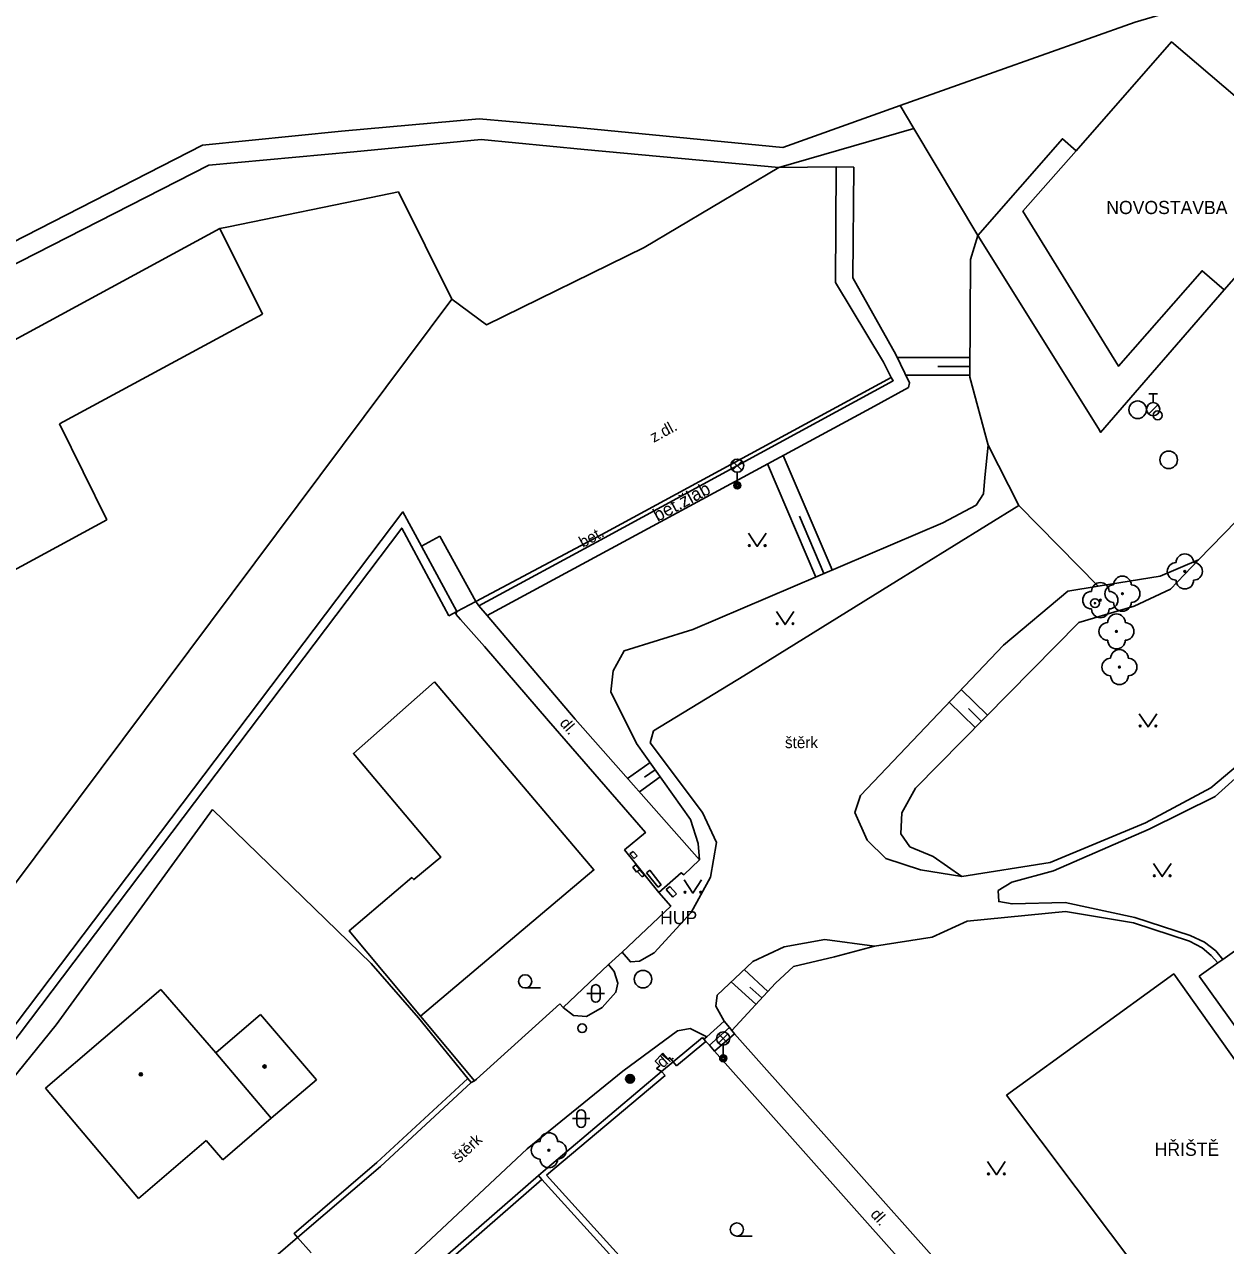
# Model space of a CAD drawing. Extents: x -598233 to -596890, y -1157848 to -1156431.
# Drawn here: x -598181.8 to -598113.3, y -1156914.3 to -1156844.7 of the extents above; entities that cross this region are included whole.
import ezdxf

# ---------------------------------------------------------------- set-up
doc = ezdxf.new("R2010")
doc.units = 0
for name, color, linetype in [('Level 10', 7, 'Continuous'), ('Level 11', 7, 'Continuous'), ('Level 14', 7, 'Continuous'), ('Level 15', 7, 'Continuous'), ('Level 22', 7, 'Continuous'), ('Level 24', 7, 'Continuous'), ('Level 25', 7, 'Continuous'), ('Level 27', 7, 'Continuous'), ('Level 28', 7, 'Continuous'), ('Level 33', 7, 'Continuous'), ('Level 36', 7, 'Continuous'), ('Level 39', 7, 'Continuous'), ('Level 40', 7, 'Continuous'), ('Level 41', 7, 'Continuous'), ('Level 42', 7, 'Continuous'), ('Level 5', 7, 'Continuous'), ('Level 7', 7, 'Continuous'), ('Level 8', 7, 'Continuous')]:
    doc.layers.add(name, color=color, linetype=linetype)

msp = doc.modelspace()

# ---------------------------------------------------------------- linework, layer by layer
at = {"layer": 'Level 10'}
for points in [[(-598138.76, -1156852.86), (-598146.44, -1156857.42), (-598155.43, -1156861.83), (-598157.4, -1156860.37)], [(-598138.76, -1156852.86), (-598135.49, -1156852.83)], [(-598135.49, -1156852.83), (-598135.54, -1156859.4099)], [(-598135.54, -1156859.4099), (-598132.8, -1156863.96)], [(-598159.13, -1156874.44), (-598160.18, -1156872.49), (-598191.64, -1156914.08)], [(-598159.13, -1156874.44), (-598158.09, -1156873.88)], [(-598156.02, -1156877.59), (-598158.09, -1156873.88)]]:
    msp.add_lwpolyline(points, dxfattribs=at)
at = {"layer": 'Level 11'}
for points in [[(-598092.4, -1156836.89), (-598098.58, -1156838.72), (-598118.45, -1156844.59), (-598131.84, -1156849.33)], [(-598131.84, -1156849.33), (-598138.53, -1156851.73)], [(-598127.42, -1156856.75), (-598131.06, -1156850.64), (-598131.84, -1156849.33)], [(-598138.53, -1156851.73), (-598150.65, -1156850.55), (-598155.84, -1156850.09), (-598163.69, -1156850.8), (-598171.6, -1156851.6), (-598186.35, -1156859.13)], [(-598131.06, -1156850.64), (-598138.76, -1156852.86)], [(-598185.58, -1156860.05), (-598171.24, -1156852.74), (-598162.98, -1156851.9699), (-598155.73, -1156851.28), (-598149.85, -1156851.85), (-598138.76, -1156852.86)], [(-598134.49, -1156852.84), (-598135.49, -1156852.83)], [(-598134.54, -1156859.1599), (-598134.49, -1156852.84)], [(-598132.1, -1156863.53), (-598134.54, -1156859.1599)], [(-598132.1, -1156863.53), (-598131.31, -1156865.14), (-598131.37, -1156865.4), (-598133.51, -1156866.57)], [(-598132.36, -1156864.83), (-598132.24, -1156865.02), (-598148.7, -1156873.96), (-598155.85, -1156877.84)], [(-598155.39, -1156878.4), (-598148.32, -1156874.57), (-598133.51, -1156866.57)], [(-598125.08, -1156872.13), (-598132.45, -1156876.68), (-598140.76, -1156881.83), (-598145.9, -1156884.97), (-598146.09, -1156885.65), (-598143.11, -1156889.62), (-598142.31, -1156891.33), (-598142.65, -1156893.31), (-598143.76, -1156895.32), (-598145.86, -1156897.62)], [(-598157.56, -1156878.4099), (-598159.57, -1156874.68), (-598160.25, -1156873.4099), (-598191.43, -1156914.63)], [(-598157.12, -1156878.17), (-598159.13, -1156874.44)], [(-598105.33, -1156880.37), (-598110.41, -1156885.07), (-598114.14, -1156888.21), (-598117.87, -1156890.21), (-598123.3, -1156892.47), (-598128.34, -1156893.27), (-598130.69, -1156892.89), (-598132.66, -1156892.23), (-598133.72, -1156891.19), (-598134.42, -1156889.62), (-598134.11, -1156888.65), (-598125.95, -1156880.08), (-598122.29, -1156877), (-598120.56, -1156876.73)], [(-598155.39, -1156878.4), (-598155.85, -1156877.84), (-598156.02, -1156877.59)], [(-598157.12, -1156878.17), (-598157.56, -1156878.4099)], [(-598155.39, -1156878.4), (-598150.36, -1156884.3), (-598143.29, -1156892.32), (-598144.18, -1156893.16), (-598144.33, -1156893.05), (-598145.6, -1156894.17)], [(-598115.31, -1156896.62), (-598118.48, -1156895.6), (-598122.44, -1156894.75), (-598125.47, -1156894.83), (-598126.23, -1156894.69), (-598126.26, -1156894.07), (-598125.49, -1156893.59), (-598123.1, -1156892.94), (-598117.65, -1156890.56), (-598113.9, -1156888.71), (-598110.12, -1156885.3), (-598105, -1156880.63)], [(-598162, -1156898.23), (-598171.04, -1156889.45)], [(-598107.05, -1156893.43), (-598113.46, -1156897.99), (-598113.75, -1156898.19), (-598114.8, -1156898.94)], [(-598115.36, -1156896.95), (-598118.54, -1156895.91), (-598122.43, -1156895.26), (-598128.03, -1156895.8), (-598130.02, -1156896.72), (-598133.31, -1156897.23)], [(-598141.87, -1156901.51), (-598142.35, -1156900.65), (-598142.28, -1156900.03), (-598140.25, -1156898.1), (-598138.46, -1156897.27), (-598136.14, -1156896.86), (-598133.31, -1156897.23)], [(-598115.36, -1156896.95), (-598114.64, -1156897.32), (-598114.12, -1156897.76), (-598113.75, -1156898.19)], [(-598115.31, -1156896.62), (-598114.51, -1156897), (-598113.86, -1156897.49), (-598113.46, -1156897.99)], [(-598146.71, -1156898.09), (-598147.22, -1156898.13), (-598147.69, -1156897.57)], [(-598146.71, -1156898.09), (-598145.86, -1156897.62)], [(-598159.3, -1156901.32), (-598162, -1156898.23)], [(-598148.46, -1156898.27), (-598148.14, -1156898.67), (-598147.94, -1156899.35), (-598148.05, -1156899.86), (-598148.82, -1156900.72), (-598149.72, -1156901.24), (-598150.46, -1156901.18), (-598151.05, -1156900.73)], [(-598125.78, -1156905.73), (-598116.25, -1156898.81), (-598106.79, -1156912.15), (-598115.89, -1156918.89), (-598125.78, -1156905.73)], [(-598114.8, -1156898.94), (-598106.1599, -1156910.98)], [(-598156.49, -1156904.78), (-598159.3, -1156901.32)], [(-598153.11, -1156908.78), (-598147.65, -1156904.35), (-598144.53, -1156902.05), (-598143.81, -1156901.92), (-598142.87, -1156902.4)], [(-598141.87, -1156901.51), (-598142.87, -1156902.4), (-598143.03, -1156902.54)], [(-598141.57, -1156901.87), (-598142.7199, -1156902.88)], [(-598141.28, -1156902.2199), (-598141.44, -1156902.03), (-598141.57, -1156901.87), (-598141.87, -1156901.51)], [(-598141.28, -1156902.2199), (-598142.42, -1156903.2199)], [(-598121.89, -1156922.69), (-598122.95, -1156922.82), (-598141.28, -1156902.2199)], [(-598145.44, -1156904.38), (-598145.73, -1156904.21), (-598145.54, -1156904.05), (-598145.8, -1156903.79), (-598145.43, -1156903.38), (-598145.09, -1156903.68), (-598144.98, -1156903.59), (-598144.78, -1156903.83)], [(-598156.3, -1156905.01), (-598156.49, -1156904.78)], [(-598156.3, -1156905.01), (-598156.1, -1156904.91)], [(-598163.74, -1156918.75), (-598153.11, -1156908.78)], [(-598166.19, -1156913.84), (-598165.42, -1156914.71)]]:
    msp.add_lwpolyline(points, dxfattribs=at)
at = {"layer": 'Level 14'}
for points in [[(-598143.29, -1156892.32), (-598143.36, -1156891.39), (-598143.8, -1156890.01), (-598146.87, -1156885.69), (-598148.33, -1156882.75), (-598148.2, -1156881.55), (-598147.58, -1156880.4), (-598143.66, -1156879.19), (-598129.42, -1156873.11), (-598127.52, -1156872.1), (-598127.09, -1156871.46), (-598127.02, -1156870.53), (-598126.84, -1156868.69)], [(-598128.34, -1156893.27), (-598129.97, -1156892.12), (-598131.29, -1156891.58), (-598131.81, -1156890.83), (-598131.76, -1156889.63), (-598130.97, -1156888.23), (-598121.66, -1156878.79), (-598118.51, -1156877.87), (-598116.43, -1156876.89), (-598114.85, -1156875.22)], [(-598133.31, -1156897.23), (-598135.58, -1156897.84), (-598137.93, -1156898.4), (-598138.96, -1156899.34), (-598141.44, -1156902.03)]]:
    msp.add_lwpolyline(points, dxfattribs=at)
at = {"layer": 'Level 15'}
for points in [[(-598132.02, -1156863.69), (-598127.87, -1156863.7)], [(-598129.7, -1156864.2), (-598127.87, -1156864.2)], [(-598131.53, -1156864.69), (-598127.87, -1156864.7)], [(-598139.4, -1156869.75), (-598136.65, -1156876.2)], [(-598138.51, -1156869.27), (-598135.73, -1156875.8)], [(-598137.58, -1156872.73), (-598136.19, -1156876)], [(-598128.36, -1156882.61), (-598126.87, -1156884.07)], [(-598129.05, -1156883.33), (-598127.57, -1156884.78)], [(-598127.96, -1156883.7), (-598127.22, -1156884.43)], [(-598147.38, -1156887.68), (-598146.1, -1156886.77)], [(-598146.41, -1156887.6), (-598145.81, -1156887.18)], [(-598146.71, -1156888.44), (-598145.52, -1156887.59)], [(-598140.74, -1156898.57), (-598139.39, -1156899.81)], [(-598141.47, -1156899.26), (-598140.07, -1156900.54)], [(-598140.41, -1156899.56), (-598139.73, -1156900.18)]]:
    msp.add_lwpolyline(points, dxfattribs=at)
at = {"layer": 'Level 22'}
for centre in [(-598115.62, -1156875.88), (-598120.44, -1156877.52), (-598119.18, -1156877.15), (-598119.52, -1156879.3), (-598119.35, -1156881.33), (-598151.87, -1156908.86)]:
    msp.add_circle(centre, 0.05, dxfattribs=at)
for centre, start, end in [((-598116.12, -1156875.88), 90, 270), ((-598115.62, -1156875.38), 0, 180), ((-598115.12, -1156875.88), 270, 90), ((-598119.18, -1156876.65), 0, 180), ((-598120.44, -1156877.02), 0, 180), ((-598119.68, -1156877.15), 90, 270), ((-598118.68, -1156877.15), 270, 90), ((-598115.62, -1156876.38), 180, 0), ((-598120.94, -1156877.52), 90, 270), ((-598119.94, -1156877.52), 270, 90), ((-598120.44, -1156878.02), 180, 0), ((-598119.52, -1156878.8), 0, 180), ((-598119.18, -1156877.65), 180, 0), ((-598120.02, -1156879.3), 90, 270), ((-598119.02, -1156879.3), 270, 90), ((-598119.52, -1156879.8), 180, 0), ((-598119.35, -1156880.83), 0, 180), ((-598119.85, -1156881.33), 90, 270), ((-598118.85, -1156881.33), 270, 90), ((-598119.35, -1156881.83), 180, 0), ((-598151.87, -1156908.36), 0, 180), ((-598152.37, -1156908.86), 90, 270), ((-598151.37, -1156908.86), 270, 90), ((-598151.87, -1156909.36), 180, 0)]:
    msp.add_arc(centre, 0.5, start, end, dxfattribs=at)
at = {"layer": 'Level 24'}
for points in [[(-598147.06, -1156891.83), (-598147.25, -1156891.97)], [(-598147.25, -1156891.97), (-598147, -1156892.23)], [(-598146.84, -1156892.09), (-598147.06, -1156891.83)], [(-598147, -1156892.23), (-598146.84, -1156892.09)], [(-598146.92, -1156892.59), (-598147.09, -1156892.73)], [(-598147.09, -1156892.73), (-598146.88, -1156893.01)], [(-598146.8, -1156892.74), (-598146.92, -1156892.59)], [(-598146.83, -1156892.97), (-598146.68, -1156892.88)], [(-598146.68, -1156892.88), (-598146.83, -1156892.97)], [(-598146.68, -1156892.88), (-598146.8, -1156892.74)], [(-598146.42, -1156893.19), (-598146.68, -1156892.88)], [(-598146.31, -1156893.06), (-598146.12, -1156892.91)], [(-598146.12, -1156892.91), (-598145.46, -1156893.74)], [(-598146.88, -1156893.01), (-598146.83, -1156892.97)], [(-598146.83, -1156892.97), (-598146.55, -1156893.29)], [(-598146.55, -1156893.29), (-598146.42, -1156893.19)], [(-598145.63, -1156893.88), (-598146.31, -1156893.06)], [(-598145.46, -1156893.74), (-598145.63, -1156893.88)], [(-598144.98, -1156893.83), (-598145.19, -1156894.01)], [(-598145.19, -1156894.01), (-598144.8, -1156894.44)], [(-598144.59, -1156894.26), (-598144.98, -1156893.83)], [(-598144.8, -1156894.44), (-598144.59, -1156894.26)]]:
    msp.add_lwpolyline(points, dxfattribs=at)
at = {"layer": 'Level 25'}
for centre, radius in [((-598120.74, -1156877.69), 0.25), ((-598120.74, -1156877.69), 0.0303), ((-598147.24, -1156904.79), 0.25), ((-598147.24, -1156904.79), 0.2), ((-598147.24, -1156904.79), 0.15), ((-598147.24, -1156904.79), 0.1), ((-598147.24, -1156904.79), 0.05)]:
    msp.add_circle(centre, radius, dxfattribs=at)
at = {"layer": 'Level 27'}
for centre in [(-598118.31, -1156866.67), (-598116.54, -1156869.52), (-598146.5, -1156899.11)]:
    msp.add_circle(centre, 0.5, dxfattribs=at)
at = {"layer": 'Level 28'}
for p, q in [((-598117.68, -1156865.765), (-598117.18, -1156865.765)), ((-598117.43, -1156866.265), (-598117.43, -1156865.765)), ((-598117.688, -1156866.912), (-598117.158, -1156866.382))]:
    msp.add_line(p, q, dxfattribs=at)
for centre, radius in [((-598117.43, -1156866.64), 0.375), ((-598117.17, -1156866.99), 0.25), ((-598149.97, -1156901.91), 0.25)]:
    msp.add_circle(centre, radius, dxfattribs=at)
at = {"layer": 'Level 33'}
for p, q in [((-598141.395, -1156870.12), (-598140.865, -1156869.59)), ((-598141.395, -1156869.59), (-598140.865, -1156870.12)), ((-598141.13, -1156870.23), (-598141.13, -1156870.98)), ((-598142.195, -1156902.76), (-598141.665, -1156902.23)), ((-598142.195, -1156902.23), (-598141.665, -1156902.76)), ((-598141.93, -1156902.87), (-598141.93, -1156903.62))]:
    msp.add_line(p, q, dxfattribs=at)
for centre, radius in [((-598141.13, -1156869.855), 0.375), ((-598141.13, -1156870.98), 0.2), ((-598141.13, -1156870.98), 0.1445), ((-598141.13, -1156870.98), 0.0876), ((-598141.93, -1156902.495), 0.375), ((-598141.93, -1156903.62), 0.2), ((-598141.93, -1156903.62), 0.1445), ((-598141.93, -1156903.62), 0.0876)]:
    msp.add_circle(centre, radius, dxfattribs=at)
at = {"layer": 'Level 36'}
for p, q in [((-598153.22, -1156899.615), (-598152.345, -1156899.615)), ((-598149.446, -1156899.676), (-598149.446, -1156900.176)), ((-598148.946, -1156899.676), (-598148.946, -1156900.176)), ((-598149.696, -1156899.926), (-598148.696, -1156899.926)), ((-598150.276, -1156906.806), (-598150.276, -1156907.306)), ((-598149.776, -1156906.806), (-598149.776, -1156907.306)), ((-598150.526, -1156907.056), (-598149.526, -1156907.056)), ((-598141.15, -1156913.755), (-598140.275, -1156913.755))]:
    msp.add_line(p, q, dxfattribs=at)
for points in [[(-598140.49, -1156873.71), (-598139.99, -1156874.46), (-598139.49, -1156873.71)], [(-598138.9, -1156878.16), (-598138.4, -1156878.91), (-598137.9, -1156878.16)], [(-598118.22, -1156883.99), (-598117.72, -1156884.74), (-598117.22, -1156883.99)], [(-598117.41, -1156892.52), (-598116.91, -1156893.27), (-598116.41, -1156892.52)], [(-598144.16, -1156893.46), (-598143.66, -1156894.21), (-598143.16, -1156893.46)], [(-598126.86, -1156909.51), (-598126.36, -1156910.26), (-598125.86, -1156909.51)]]:
    msp.add_lwpolyline(points, dxfattribs=at)
for centre, radius in [((-598140.4402, -1156874.4098), 0.05), ((-598139.5408, -1156874.4098), 0.05), ((-598138.8502, -1156878.8598), 0.05), ((-598137.9508, -1156878.8598), 0.05), ((-598118.1702, -1156884.6898), 0.05), ((-598117.2708, -1156884.6898), 0.05), ((-598117.3602, -1156893.2198), 0.05), ((-598116.4608, -1156893.2198), 0.05), ((-598144.1102, -1156894.1598), 0.05), ((-598143.2108, -1156894.1598), 0.05), ((-598153.2201, -1156899.2399), 0.375), ((-598126.8102, -1156910.2098), 0.05), ((-598125.9108, -1156910.2098), 0.05), ((-598141.1501, -1156913.3799), 0.375)]:
    msp.add_circle(centre, radius, dxfattribs=at)
for centre, start, end in [((-598149.1957, -1156899.6763), 0, 180), ((-598149.1957, -1156900.1763), 180, 0), ((-598150.0257, -1156906.8063), 0, 180), ((-598150.0257, -1156907.3063), 180, 0)]:
    msp.add_arc(centre, 0.25, start, end, dxfattribs=at)
at = {"layer": 'Level 39'}
for centre, radius in [((-598168.07, -1156904.09), 0.09), ((-598168.07, -1156904.09), 0.0398), ((-598175.12, -1156904.54), 0.09), ((-598175.12, -1156904.54), 0.0398)]:
    msp.add_circle(centre, radius, dxfattribs=at)
at = {"layer": 'Level 5'}
for points in [[(-598121.81, -1156851.91), (-598116.39, -1156845.71), (-598107.57, -1156853.22), (-598113.38, -1156859.83), (-598114.64, -1156858.75), (-598119.41, -1156864.19), (-598124.85, -1156855.36), (-598121.81, -1156851.91)], [(-598120.55, -1156867.74), (-598127.42, -1156856.75), (-598122.6, -1156851.23), (-598121.81, -1156851.91)], [(-598170.13, -1156856.25), (-598161.45, -1156854.46)], [(-598161.45, -1156854.46), (-598160.44, -1156854.25)], [(-598160.44, -1156854.25), (-598157.4, -1156860.37)], [(-598187.89, -1156865.71), (-598170.61, -1156856.35)], [(-598170.61, -1156856.35), (-598170.13, -1156856.25)], [(-598168.19, -1156861.2199), (-598170.61, -1156856.35)], [(-598113.38, -1156859.83), (-598120.42, -1156867.96), (-598120.43, -1156867.94)], [(-598157.4, -1156860.37), (-598189.92, -1156903.86)], [(-598179.76, -1156867.48), (-598168.19, -1156861.2199)], [(-598177.05, -1156872.94), (-598179.76, -1156867.48)], [(-598120.43, -1156867.94), (-598120.55, -1156867.74)], [(-598194.75, -1156882.53), (-598177.05, -1156872.94)], [(-598158.38, -1156882.18), (-598163.01, -1156886.26), (-598158.03, -1156892.17), (-598159.57, -1156893.44), (-598159.67, -1156893.33), (-598163.24, -1156896.35), (-598159.19, -1156901.23)], [(-598158.38, -1156882.18), (-598149.3, -1156892.89), (-598159.19, -1156901.23)], [(-598180.56, -1156905.32), (-598173.98, -1156899.71)], [(-598173.98, -1156899.71), (-598170.85, -1156903.32)], [(-598170.85, -1156903.32), (-598168.31, -1156901.13)], [(-598168.31, -1156901.13), (-598165.11, -1156904.84)], [(-598167.69, -1156907.03), (-598170.85, -1156903.32)], [(-598180.56, -1156905.32), (-598179.2199, -1156906.9)], [(-598165.11, -1156904.84), (-598167.69, -1156907.03)], [(-598175.25, -1156911.61), (-598179.2199, -1156906.9)], [(-598167.69, -1156907.03), (-598170.44, -1156909.4)], [(-598171.39, -1156908.31), (-598175.25, -1156911.61)], [(-598170.44, -1156909.4), (-598171.39, -1156908.31)]]:
    msp.add_lwpolyline(points, dxfattribs=at)
at = {"layer": 'Level 7'}
for points in [[(-598096.97, -1156855.95), (-598097.66, -1156857.93), (-598099.3, -1156860.47), (-598100.97, -1156862.5), (-598103.25, -1156864.59), (-598109.8, -1156870.05), (-598114.85, -1156875.22), (-598117.02, -1156876.16), (-598120.56, -1156876.73)], [(-598125.08, -1156872.13), (-598126.84, -1156868.69), (-598127.87, -1156864.82), (-598127.84, -1156858.1), (-598127.42, -1156856.75)], [(-598132.8, -1156863.96), (-598132.36, -1156864.83), (-598148.84, -1156873.77)], [(-598156.02, -1156877.59), (-598148.84, -1156873.77)], [(-598157.17, -1156878.31), (-598157.12, -1156878.17)], [(-598156.91, -1156878.62), (-598157.17, -1156878.31)], [(-598147.69, -1156897.57), (-598144.92, -1156894.95), (-598145.6, -1156894.17), (-598147.55, -1156891.75), (-598146.36, -1156890.76), (-598151.88, -1156884.39), (-598155.53, -1156880.15)], [(-598179.94, -1156901.7199), (-598171.04, -1156889.45)], [(-598148.46, -1156898.27), (-598151.05, -1156900.73), (-598151.25, -1156900.52)], [(-598156.1, -1156904.91), (-598159.19, -1156901.23)], [(-598191.6, -1156916.09), (-598179.94, -1156901.7199)], [(-598144.78, -1156903.83), (-598143.12, -1156902.43)], [(-598144.59, -1156904.06), (-598142.92, -1156902.6599)], [(-598143.12, -1156902.43), (-598143.03, -1156902.54)], [(-598143.03, -1156902.54), (-598142.92, -1156902.6599)], [(-598142.92, -1156902.6599), (-598142.7199, -1156902.88), (-598142.42, -1156903.2199)], [(-598142.42, -1156903.2199), (-598124.06, -1156923.86), (-598127.56, -1156926.9099)], [(-598144.59, -1156904.06), (-598144.78, -1156903.83)], [(-598152.2, -1156910.07), (-598145.44, -1156904.38)], [(-598152, -1156910.29), (-598145.24, -1156904.61)], [(-598145.44, -1156904.38), (-598145.24, -1156904.61)], [(-598156.49, -1156904.78), (-598161.67, -1156909.56), (-598166.39, -1156913.61), (-598166.19, -1156913.84)], [(-598166.19, -1156913.84), (-598161.4699, -1156909.78), (-598156.3, -1156905.01)], [(-598156, -1156904.81), (-598156.1, -1156904.91)], [(-598157.62, -1156914.81), (-598152.46, -1156910.3)], [(-598152.46, -1156910.3), (-598152.2, -1156910.07)], [(-598152.26, -1156910.52), (-598152.46, -1156910.3)], [(-598141.9099, -1156921.43), (-598152, -1156910.29)], [(-598157.1599, -1156914.8), (-598152.26, -1156910.52)], [(-598142.17, -1156921.67), (-598152.26, -1156910.52)]]:
    msp.add_lwpolyline(points, dxfattribs=at)
at = {"layer": 'Level 8'}
for points in [[(-598120.56, -1156876.73), (-598125.08, -1156872.13)], [(-598157.12, -1156878.17), (-598156.02, -1156877.59)], [(-598156.91, -1156878.62), (-598155.53, -1156880.15)], [(-598148.46, -1156898.27), (-598147.69, -1156897.57)], [(-598156, -1156904.81), (-598151.25, -1156900.52)], [(-598144.78, -1156903.83), (-598145.44, -1156904.38)], [(-598169.9, -1156917.03), (-598166.19, -1156913.84)]]:
    msp.add_lwpolyline(points, dxfattribs=at)

# ---------------------------------------------------------------- texts
at = {"layer": 'Level 40'}
for s, rotation, p in [('z.dl.', 28.478757, (-598145.89, -1156868.56)), ('bet.', 28.486796, (-598149.93, -1156874.55)), ('dl.', 310.723484, (-598151.29, -1156884.55)), ('dl.', 41.689058, (-598145.37, -1156904.21)), ('štěrk', 43, (-598156.99, -1156909.62)), ('dl.', 311.654209, (-598133.58, -1156912.54))]:
    msp.add_text(s, height=0.65, rotation=rotation, dxfattribs=at).set_placement(p)
msp.add_text('štěrk', height=0.65, dxfattribs=at).set_placement((-598138.41, -1156885.95))
at = {"layer": 'Level 41'}
for s, p in [('NOVOSTAVBA', (-598120.1, -1156855.52)), ('HUP', (-598145.53, -1156895.98)), ('HŘIŠTĚ', (-598117.34, -1156909.18))]:
    msp.add_text(s, height=0.75, dxfattribs=at).set_placement(p)
at = {"layer": 'Level 42'}
msp.add_text('bet.žlab', height=0.75, rotation=28.376833, dxfattribs=at).set_placement((-598145.67, -1156873.07))

doc.saveas('drawing.dxf')
